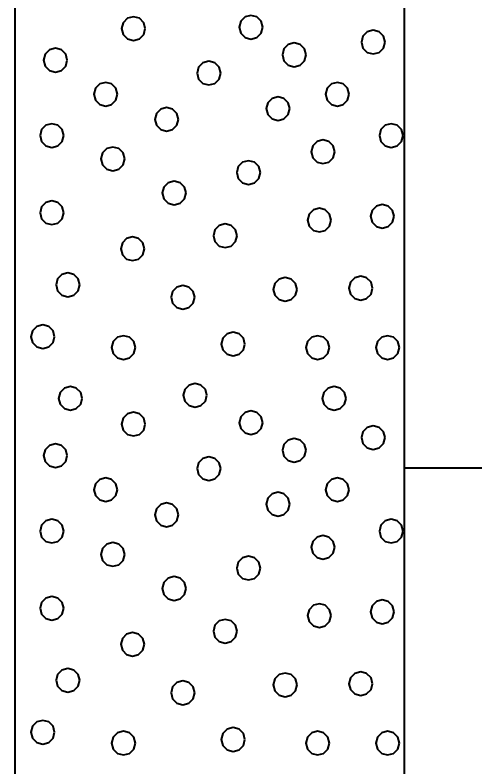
# Model space of a CAD drawing. Extents: x -582 to 653, y -817 to -3.
# Drawn here: x -67.819 to -64.819, y -725.542 to -720.713 of the extents above; entities that cross this region are included whole.
import ezdxf

# ---------------------------------------------------------------- set-up
doc = ezdxf.new("R2010")
doc.units = 0
doc.header["$LTSCALE"] = 0.4
doc.layers.add('27', color=7, linetype='Continuous', lineweight=40)

msp = doc.modelspace()

# ---------------------------------------------------------------- linework, layer by layer
at = {"layer": '27'}
msp.add_line((-64.8189, -723.6226), (-65.3189, -723.6226), dxfattribs=at)
for points in [[(-67.8189, -720.4226), (-65.3189, -720.4226), (-65.3189, -730.4226), (-67.8189, -730.4226)], [(-66.2269, -720.7915), (-66.2372, -720.7534), (-66.265, -720.7255), (-66.3031, -720.7153), (-66.3412, -720.7255), (-66.3691, -720.7534), (-66.3793, -720.7915), (-66.3691, -720.8296), (-66.3412, -720.8575), (-66.3031, -720.8677), (-66.265, -720.8575), (-66.2372, -720.8296)], [(-66.982, -720.8005), (-66.9922, -720.7624), (-67.0201, -720.7345), (-67.0582, -720.7243), (-67.0963, -720.7345), (-67.1242, -720.7624), (-67.1344, -720.8005), (-67.1242, -720.8386), (-67.0963, -720.8665), (-67.0582, -720.8767), (-67.0201, -720.8665), (-66.9922, -720.8386)], [(-65.4415, -720.8874), (-65.4517, -720.8493), (-65.4796, -720.8214), (-65.5177, -720.8112), (-65.5558, -720.8214), (-65.5837, -720.8493), (-65.5939, -720.8874), (-65.5837, -720.9255), (-65.5558, -720.9534), (-65.5177, -720.9636), (-65.4796, -720.9534), (-65.4517, -720.9255)], [(-65.9487, -720.9688), (-65.9589, -720.9307), (-65.9868, -720.9028), (-66.0249, -720.8926), (-66.063, -720.9028), (-66.0909, -720.9307), (-66.1011, -720.9688), (-66.0909, -721.0069), (-66.063, -721.0348), (-66.0249, -721.045), (-65.9868, -721.0348), (-65.9589, -721.0069)], [(-67.4831, -721.0031), (-67.4934, -720.965), (-67.5212, -720.9371), (-67.5593, -720.9269), (-67.5974, -720.9371), (-67.6253, -720.965), (-67.6355, -721.0031), (-67.6253, -721.0412), (-67.5974, -721.0691), (-67.5593, -721.0793), (-67.5212, -721.0691), (-67.4934, -721.0412)], [(-66.4971, -721.0863), (-66.5073, -721.0482), (-66.5352, -721.0203), (-66.5733, -721.0101), (-66.6114, -721.0203), (-66.6393, -721.0482), (-66.6495, -721.0863), (-66.6393, -721.1244), (-66.6114, -721.1523), (-66.5733, -721.1625), (-66.5352, -721.1523), (-66.5073, -721.1244)], [(-67.1602, -721.2218), (-67.1705, -721.1837), (-67.1983, -721.1558), (-67.2364, -721.1456), (-67.2745, -721.1558), (-67.3024, -721.1837), (-67.3126, -721.2218), (-67.3024, -721.2599), (-67.2745, -721.2878), (-67.2364, -721.298), (-67.1983, -721.2878), (-67.1705, -721.2599)], [(-65.6716, -721.2218), (-65.6818, -721.1837), (-65.7097, -721.1558), (-65.7478, -721.1456), (-65.7859, -721.1558), (-65.8138, -721.1837), (-65.824, -721.2218), (-65.8138, -721.2599), (-65.7859, -721.2878), (-65.7478, -721.298), (-65.7097, -721.2878), (-65.6818, -721.2599)], [(-66.053, -721.3146), (-66.0632, -721.2765), (-66.0911, -721.2486), (-66.1292, -721.2384), (-66.1673, -721.2486), (-66.1952, -721.2765), (-66.2054, -721.3146), (-66.1952, -721.3527), (-66.1673, -721.3806), (-66.1292, -721.3908), (-66.0911, -721.3806), (-66.0632, -721.3527)], [(-66.7687, -721.3832), (-66.7789, -721.3451), (-66.8068, -721.3172), (-66.8449, -721.307), (-66.883, -721.3172), (-66.9109, -721.3451), (-66.9211, -721.3832), (-66.9109, -721.4213), (-66.883, -721.4492), (-66.8449, -721.4594), (-66.8068, -721.4492), (-66.7789, -721.4213)], [(-67.506, -721.4875), (-67.5162, -721.4494), (-67.5441, -721.4215), (-67.5822, -721.4113), (-67.6203, -721.4215), (-67.6482, -721.4494), (-67.6584, -721.4875), (-67.6482, -721.5256), (-67.6203, -721.5534), (-67.5822, -721.5637), (-67.5441, -721.5534), (-67.5162, -721.5256)], [(-65.3258, -721.4875), (-65.336, -721.4494), (-65.3639, -721.4215), (-65.402, -721.4113), (-65.4401, -721.4215), (-65.468, -721.4494), (-65.4782, -721.4875), (-65.468, -721.5256), (-65.4401, -721.5534), (-65.402, -721.5637), (-65.3639, -721.5534), (-65.336, -721.5256)], [(-65.7644, -721.5917), (-65.7746, -721.5536), (-65.8025, -721.5257), (-65.8406, -721.5155), (-65.8787, -721.5257), (-65.9066, -721.5536), (-65.9168, -721.5917), (-65.9066, -721.6298), (-65.8787, -721.6577), (-65.8406, -721.6679), (-65.8025, -721.6577), (-65.7746, -721.6298)], [(-67.1145, -721.6375), (-67.1247, -721.5994), (-67.1526, -721.5715), (-67.1907, -721.5613), (-67.2288, -721.5715), (-67.2567, -721.5994), (-67.2669, -721.6375), (-67.2567, -721.6756), (-67.2288, -721.7035), (-67.1907, -721.7137), (-67.1526, -721.7035), (-67.1247, -721.6756)], [(-66.2424, -721.7252), (-66.2526, -721.6871), (-66.2805, -721.6592), (-66.3186, -721.649), (-66.3567, -721.6592), (-66.3846, -721.6871), (-66.3948, -721.7252), (-66.3846, -721.7633), (-66.3567, -721.7912), (-66.3186, -721.8014), (-66.2805, -721.7912), (-66.2526, -721.7633)], [(-66.7204, -721.8561), (-66.7306, -721.818), (-66.7585, -721.7901), (-66.7966, -721.7799), (-66.8347, -721.7901), (-66.8626, -721.818), (-66.8728, -721.8561), (-66.8626, -721.8942), (-66.8347, -721.9221), (-66.7966, -721.9323), (-66.7585, -721.9221), (-66.7306, -721.8942)], [(-67.506, -721.9833), (-67.5162, -721.9452), (-67.5441, -721.9173), (-67.5822, -721.9071), (-67.6203, -721.9173), (-67.6482, -721.9452), (-67.6584, -721.9833), (-67.6482, -722.0214), (-67.6203, -722.0492), (-67.5822, -722.0595), (-67.5441, -722.0492), (-67.5162, -722.0214)], [(-65.7873, -722.0303), (-65.7975, -721.9922), (-65.8254, -721.9643), (-65.8635, -721.9541), (-65.9016, -721.9643), (-65.9295, -721.9922), (-65.9397, -722.0303), (-65.9295, -722.0684), (-65.9016, -722.0963), (-65.8635, -722.1065), (-65.8254, -722.0963), (-65.7975, -722.0684)], [(-65.383, -722.0061), (-65.3932, -721.968), (-65.4211, -721.9401), (-65.4592, -721.9299), (-65.4973, -721.9401), (-65.5252, -721.968), (-65.5354, -722.0061), (-65.5252, -722.0442), (-65.4973, -722.0721), (-65.4592, -722.0823), (-65.4211, -722.0721), (-65.3932, -722.0442)], [(-66.3924, -722.1307), (-66.4026, -722.0926), (-66.4305, -722.0647), (-66.4686, -722.0545), (-66.5067, -722.0647), (-66.5346, -722.0926), (-66.5448, -722.1307), (-66.5346, -722.1688), (-66.5067, -722.1967), (-66.4686, -722.2069), (-66.4305, -722.1967), (-66.4026, -722.1688)], [(-66.9874, -722.2146), (-66.9976, -722.1765), (-67.0255, -722.1486), (-67.0636, -722.1384), (-67.1017, -722.1486), (-67.1295, -722.1765), (-67.1398, -722.2146), (-67.1295, -722.2527), (-67.1017, -722.2806), (-67.0636, -722.2908), (-67.0255, -722.2806), (-66.9976, -722.2527)], [(-67.4031, -722.446), (-67.4133, -722.4079), (-67.4412, -722.38), (-67.4793, -722.3698), (-67.5174, -722.38), (-67.5452, -722.4079), (-67.5555, -722.446), (-67.5452, -722.4841), (-67.5174, -722.512), (-67.4793, -722.5222), (-67.4412, -722.512), (-67.4133, -722.4841)], [(-66.0072, -722.4752), (-66.0174, -722.4371), (-66.0453, -722.4092), (-66.0834, -722.399), (-66.1215, -722.4092), (-66.1494, -722.4371), (-66.1596, -722.4752), (-66.1494, -722.5133), (-66.1215, -722.5412), (-66.0834, -722.5514), (-66.0453, -722.5412), (-66.0174, -722.5133)], [(-65.5216, -722.4676), (-65.5318, -722.4295), (-65.5597, -722.4016), (-65.5978, -722.3914), (-65.6359, -722.4016), (-65.6638, -722.4295), (-65.674, -722.4676), (-65.6638, -722.5057), (-65.6359, -722.5336), (-65.5978, -722.5438), (-65.5597, -722.5336), (-65.5318, -722.5057)], [(-66.6644, -722.5261), (-66.6747, -722.488), (-66.7025, -722.4601), (-66.7406, -722.4499), (-66.7787, -722.4601), (-66.8066, -722.488), (-66.8168, -722.5261), (-66.8066, -722.5642), (-66.7787, -722.5921), (-66.7406, -722.6023), (-66.7025, -722.5921), (-66.6747, -722.5642)], [(-67.5645, -722.7791), (-67.5747, -722.741), (-67.6026, -722.7131), (-67.6407, -722.7029), (-67.6788, -722.7131), (-67.7067, -722.741), (-67.7169, -722.7791), (-67.7067, -722.8172), (-67.6788, -722.8451), (-67.6407, -722.8553), (-67.6026, -722.8451), (-67.5747, -722.8172)], [(-67.0458, -722.849), (-67.056, -722.8109), (-67.0839, -722.783), (-67.122, -722.7728), (-67.1601, -722.783), (-67.188, -722.8109), (-67.1982, -722.849), (-67.188, -722.8871), (-67.1601, -722.915), (-67.122, -722.9252), (-67.0839, -722.915), (-67.056, -722.8871)], [(-66.3415, -722.8261), (-66.3518, -722.788), (-66.3796, -722.7601), (-66.4177, -722.7499), (-66.4558, -722.7601), (-66.4837, -722.788), (-66.4939, -722.8261), (-66.4837, -722.8642), (-66.4558, -722.8921), (-66.4177, -722.9023), (-66.3796, -722.8921), (-66.3518, -722.8642)], [(-65.7987, -722.849), (-65.8089, -722.8109), (-65.8368, -722.783), (-65.8749, -722.7728), (-65.913, -722.783), (-65.9409, -722.8109), (-65.9511, -722.849), (-65.9409, -722.8871), (-65.913, -722.915), (-65.8749, -722.9252), (-65.8368, -722.915), (-65.8089, -722.8871)], [(-65.3487, -722.849), (-65.3589, -722.8109), (-65.3868, -722.783), (-65.4249, -722.7728), (-65.463, -722.783), (-65.4909, -722.8109), (-65.5011, -722.849), (-65.4909, -722.8871), (-65.463, -722.915), (-65.4249, -722.9252), (-65.3868, -722.915), (-65.3589, -722.8871)], [(-66.586, -723.1557), (-66.5962, -723.1176), (-66.6241, -723.0897), (-66.6622, -723.0795), (-66.7003, -723.0897), (-66.7282, -723.1176), (-66.7384, -723.1557), (-66.7282, -723.1938), (-66.7003, -723.2217), (-66.6622, -723.2319), (-66.6241, -723.2217), (-66.5962, -723.1938)], [(-67.387, -723.1753), (-67.3972, -723.1372), (-67.4251, -723.1093), (-67.4632, -723.0991), (-67.5013, -723.1093), (-67.5292, -723.1372), (-67.5394, -723.1753), (-67.5292, -723.2134), (-67.5013, -723.2412), (-67.4632, -723.2515), (-67.4251, -723.2412), (-67.3972, -723.2134)], [(-65.6924, -723.1753), (-65.7026, -723.1372), (-65.7305, -723.1093), (-65.7686, -723.0991), (-65.8067, -723.1093), (-65.8345, -723.1372), (-65.8448, -723.1753), (-65.8345, -723.2134), (-65.8067, -723.2413), (-65.7686, -723.2515), (-65.7305, -723.2413), (-65.7026, -723.2134)], [(-66.982, -723.3405), (-66.9922, -723.3024), (-67.0201, -723.2745), (-67.0582, -723.2643), (-67.0963, -723.2745), (-67.1242, -723.3024), (-67.1344, -723.3405), (-67.1242, -723.3786), (-67.0963, -723.4065), (-67.0582, -723.4167), (-67.0201, -723.4065), (-66.9922, -723.3786)], [(-66.2269, -723.3315), (-66.2372, -723.2934), (-66.265, -723.2655), (-66.3031, -723.2553), (-66.3412, -723.2655), (-66.3691, -723.2934), (-66.3793, -723.3315), (-66.3691, -723.3696), (-66.3412, -723.3975), (-66.3031, -723.4077), (-66.265, -723.3975), (-66.2372, -723.3696)], [(-65.4415, -723.4274), (-65.4517, -723.3893), (-65.4796, -723.3614), (-65.5177, -723.3512), (-65.5558, -723.3614), (-65.5837, -723.3893), (-65.5939, -723.4274), (-65.5837, -723.4655), (-65.5558, -723.4934), (-65.5177, -723.5036), (-65.4796, -723.4934), (-65.4517, -723.4655)], [(-67.4831, -723.5431), (-67.4934, -723.505), (-67.5212, -723.4771), (-67.5593, -723.4669), (-67.5974, -723.4771), (-67.6253, -723.505), (-67.6355, -723.5431), (-67.6253, -723.5812), (-67.5974, -723.6091), (-67.5593, -723.6193), (-67.5212, -723.6091), (-67.4934, -723.5812)], [(-65.9487, -723.5088), (-65.9589, -723.4707), (-65.9868, -723.4428), (-66.0249, -723.4326), (-66.063, -723.4428), (-66.0909, -723.4707), (-66.1011, -723.5088), (-66.0909, -723.5469), (-66.063, -723.5748), (-66.0249, -723.585), (-65.9868, -723.5748), (-65.9589, -723.5469)], [(-66.4971, -723.6263), (-66.5073, -723.5882), (-66.5352, -723.5603), (-66.5733, -723.5501), (-66.6114, -723.5603), (-66.6393, -723.5882), (-66.6495, -723.6263), (-66.6393, -723.6644), (-66.6114, -723.6923), (-66.5733, -723.7025), (-66.5352, -723.6923), (-66.5073, -723.6644)], [(-67.1602, -723.7618), (-67.1705, -723.7237), (-67.1983, -723.6958), (-67.2364, -723.6856), (-67.2745, -723.6958), (-67.3024, -723.7237), (-67.3126, -723.7618), (-67.3024, -723.7999), (-67.2745, -723.8278), (-67.2364, -723.838), (-67.1983, -723.8278), (-67.1705, -723.7999)], [(-65.6716, -723.7618), (-65.6818, -723.7237), (-65.7097, -723.6958), (-65.7478, -723.6856), (-65.7859, -723.6958), (-65.8138, -723.7237), (-65.824, -723.7618), (-65.8138, -723.7999), (-65.7859, -723.8278), (-65.7478, -723.838), (-65.7097, -723.8278), (-65.6818, -723.7999)], [(-66.053, -723.8546), (-66.0632, -723.8165), (-66.0911, -723.7886), (-66.1292, -723.7784), (-66.1673, -723.7886), (-66.1952, -723.8165), (-66.2054, -723.8546), (-66.1952, -723.8927), (-66.1673, -723.9206), (-66.1292, -723.9308), (-66.0911, -723.9206), (-66.0632, -723.8927)], [(-66.7687, -723.9232), (-66.7789, -723.8851), (-66.8068, -723.8572), (-66.8449, -723.847), (-66.883, -723.8572), (-66.9109, -723.8851), (-66.9211, -723.9232), (-66.9109, -723.9613), (-66.883, -723.9892), (-66.8449, -723.9994), (-66.8068, -723.9892), (-66.7789, -723.9613)], [(-67.506, -724.0275), (-67.5162, -723.9894), (-67.5441, -723.9615), (-67.5822, -723.9513), (-67.6203, -723.9615), (-67.6482, -723.9894), (-67.6584, -724.0275), (-67.6482, -724.0656), (-67.6203, -724.0934), (-67.5822, -724.1037), (-67.5441, -724.0934), (-67.5162, -724.0656)], [(-65.3258, -724.0275), (-65.336, -723.9894), (-65.3639, -723.9615), (-65.402, -723.9513), (-65.4401, -723.9615), (-65.468, -723.9894), (-65.4782, -724.0275), (-65.468, -724.0656), (-65.4401, -724.0934), (-65.402, -724.1037), (-65.3639, -724.0934), (-65.336, -724.0656)], [(-65.7644, -724.1317), (-65.7746, -724.0936), (-65.8025, -724.0657), (-65.8406, -724.0555), (-65.8787, -724.0657), (-65.9066, -724.0936), (-65.9168, -724.1317), (-65.9066, -724.1698), (-65.8787, -724.1977), (-65.8406, -724.2079), (-65.8025, -724.1977), (-65.7746, -724.1698)], [(-67.1145, -724.1775), (-67.1247, -724.1394), (-67.1526, -724.1115), (-67.1907, -724.1013), (-67.2288, -724.1115), (-67.2567, -724.1394), (-67.2669, -724.1775), (-67.2567, -724.2156), (-67.2288, -724.2435), (-67.1907, -724.2537), (-67.1526, -724.2435), (-67.1247, -724.2156)], [(-66.2424, -724.2652), (-66.2526, -724.2271), (-66.2805, -724.1992), (-66.3186, -724.189), (-66.3567, -724.1992), (-66.3846, -724.2271), (-66.3948, -724.2652), (-66.3846, -724.3033), (-66.3567, -724.3312), (-66.3186, -724.3414), (-66.2805, -724.3312), (-66.2526, -724.3033)], [(-66.7204, -724.3961), (-66.7306, -724.358), (-66.7585, -724.3301), (-66.7966, -724.3199), (-66.8347, -724.3301), (-66.8626, -724.358), (-66.8728, -724.3961), (-66.8626, -724.4342), (-66.8347, -724.4621), (-66.7966, -724.4723), (-66.7585, -724.4621), (-66.7306, -724.4342)], [(-67.506, -724.5233), (-67.5162, -724.4852), (-67.5441, -724.4573), (-67.5822, -724.4471), (-67.6203, -724.4573), (-67.6482, -724.4852), (-67.6584, -724.5233), (-67.6482, -724.5614), (-67.6203, -724.5892), (-67.5822, -724.5995), (-67.5441, -724.5892), (-67.5162, -724.5614)], [(-65.383, -724.5461), (-65.3932, -724.508), (-65.4211, -724.4801), (-65.4592, -724.4699), (-65.4973, -724.4801), (-65.5252, -724.508), (-65.5354, -724.5461), (-65.5252, -724.5842), (-65.4973, -724.6121), (-65.4592, -724.6223), (-65.4211, -724.6121), (-65.3932, -724.5842)], [(-65.7873, -724.5703), (-65.7975, -724.5322), (-65.8254, -724.5043), (-65.8635, -724.4941), (-65.9016, -724.5043), (-65.9295, -724.5322), (-65.9397, -724.5703), (-65.9295, -724.6084), (-65.9016, -724.6363), (-65.8635, -724.6465), (-65.8254, -724.6363), (-65.7975, -724.6084)], [(-66.3924, -724.6707), (-66.4026, -724.6326), (-66.4305, -724.6047), (-66.4686, -724.5945), (-66.5067, -724.6047), (-66.5346, -724.6326), (-66.5448, -724.6707), (-66.5346, -724.7088), (-66.5067, -724.7367), (-66.4686, -724.7469), (-66.4305, -724.7367), (-66.4026, -724.7088)], [(-66.9874, -724.7546), (-66.9976, -724.7165), (-67.0255, -724.6886), (-67.0636, -724.6784), (-67.1017, -724.6886), (-67.1295, -724.7165), (-67.1398, -724.7546), (-67.1295, -724.7927), (-67.1017, -724.8206), (-67.0636, -724.8308), (-67.0255, -724.8206), (-66.9976, -724.7927)], [(-67.4031, -724.986), (-67.4133, -724.9479), (-67.4412, -724.92), (-67.4793, -724.9098), (-67.5174, -724.92), (-67.5452, -724.9479), (-67.5555, -724.986), (-67.5452, -725.0241), (-67.5174, -725.052), (-67.4793, -725.0622), (-67.4412, -725.052), (-67.4133, -725.0241)], [(-66.0072, -725.0152), (-66.0174, -724.9771), (-66.0453, -724.9492), (-66.0834, -724.939), (-66.1215, -724.9492), (-66.1494, -724.9771), (-66.1596, -725.0152), (-66.1494, -725.0533), (-66.1215, -725.0812), (-66.0834, -725.0914), (-66.0453, -725.0812), (-66.0174, -725.0533)], [(-65.5216, -725.0076), (-65.5318, -724.9695), (-65.5597, -724.9416), (-65.5978, -724.9314), (-65.6359, -724.9416), (-65.6638, -724.9695), (-65.674, -725.0076), (-65.6638, -725.0457), (-65.6359, -725.0736), (-65.5978, -725.0838), (-65.5597, -725.0736), (-65.5318, -725.0457)], [(-66.6644, -725.0661), (-66.6747, -725.028), (-66.7025, -725.0001), (-66.7406, -724.9899), (-66.7787, -725.0001), (-66.8066, -725.028), (-66.8168, -725.0661), (-66.8066, -725.1042), (-66.7787, -725.1321), (-66.7406, -725.1423), (-66.7025, -725.1321), (-66.6747, -725.1042)], [(-67.5645, -725.3191), (-67.5747, -725.281), (-67.6026, -725.2531), (-67.6407, -725.2429), (-67.6788, -725.2531), (-67.7067, -725.281), (-67.7169, -725.3191), (-67.7067, -725.3572), (-67.6788, -725.3851), (-67.6407, -725.3953), (-67.6026, -725.3851), (-67.5747, -725.3572)], [(-66.3415, -725.3661), (-66.3518, -725.328), (-66.3796, -725.3001), (-66.4177, -725.2899), (-66.4558, -725.3001), (-66.4837, -725.328), (-66.4939, -725.3661), (-66.4837, -725.4042), (-66.4558, -725.4321), (-66.4177, -725.4423), (-66.3796, -725.4321), (-66.3518, -725.4042)], [(-67.0458, -725.389), (-67.056, -725.3509), (-67.0839, -725.323), (-67.122, -725.3128), (-67.1601, -725.323), (-67.188, -725.3509), (-67.1982, -725.389), (-67.188, -725.4271), (-67.1601, -725.455), (-67.122, -725.4652), (-67.0839, -725.455), (-67.056, -725.4271)], [(-65.7987, -725.389), (-65.8089, -725.3509), (-65.8368, -725.323), (-65.8749, -725.3128), (-65.913, -725.323), (-65.9409, -725.3509), (-65.9511, -725.389), (-65.9409, -725.4271), (-65.913, -725.455), (-65.8749, -725.4652), (-65.8368, -725.455), (-65.8089, -725.4271)], [(-65.3487, -725.389), (-65.3589, -725.3509), (-65.3868, -725.323), (-65.4249, -725.3128), (-65.463, -725.323), (-65.4909, -725.3509), (-65.5011, -725.389), (-65.4909, -725.4271), (-65.463, -725.455), (-65.4249, -725.4652), (-65.3868, -725.455), (-65.3589, -725.4271)]]:
    msp.add_lwpolyline(points, close=True, dxfattribs=at)

doc.saveas('drawing.dxf')
